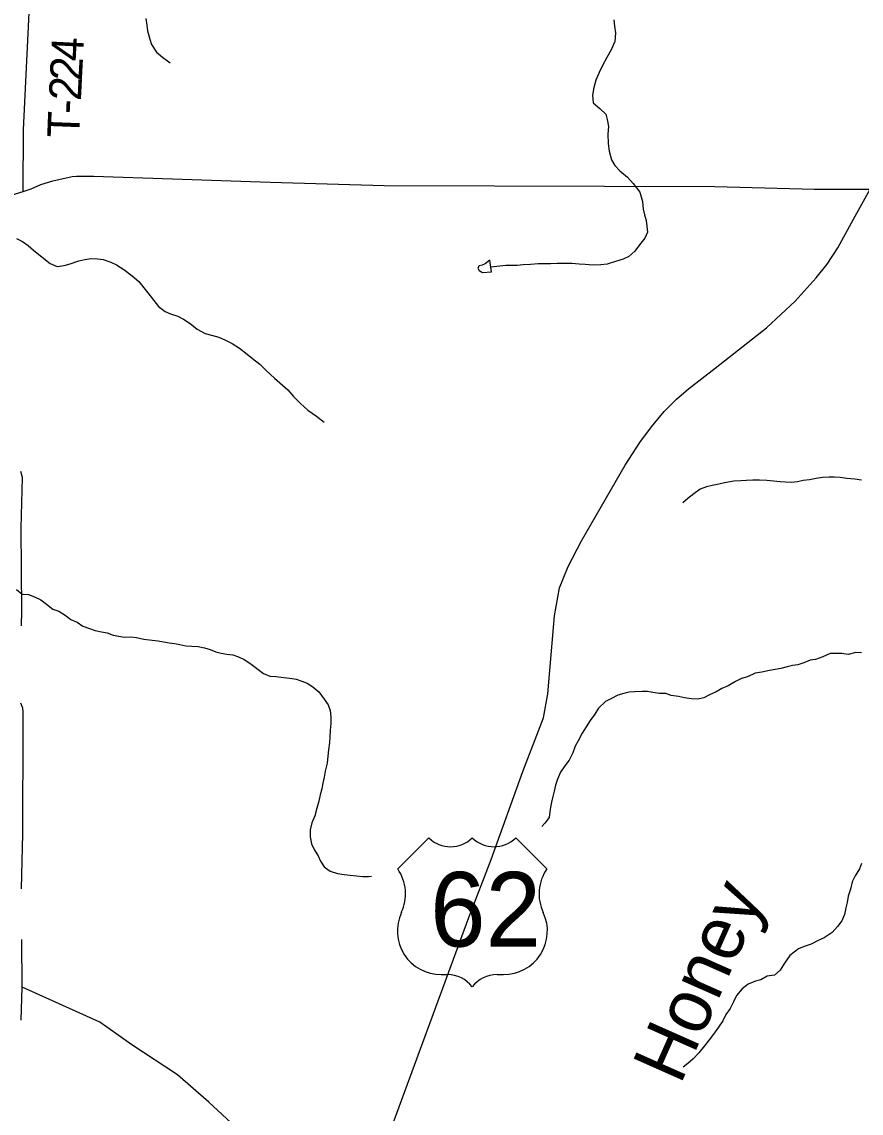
# Model space of a CAD drawing. Extents: x 1759416 to 2214760, y 252598 to 1116833.
# Drawn here: x 2021253 to 2029086, y 858871 to 869058 of the extents above; entities that cross this region are included whole.
import ezdxf

# ---------------------------------------------------------------- set-up
doc = ezdxf.new("R2010")
doc.units = 0
for name, color, linetype in [('GM_X_County_Road', 7, 'Continuous'), ('GM_X_Minor_Lake', 7, 'Continuous'), ('GM_X_Minor_River', 7, 'Continuous'), ('GM_X_Minor_River_Text', 7, 'Continuous'), ('GM_X_Township_Road', 7, 'Continuous'), ('GM_X_Township_Road_Text', 7, 'Continuous'), ('GM_X_US_Location', 7, 'Continuous'), ('GM_X_US_Route', 7, 'Continuous'), ('GM_X_US_Shield', 7, 'Continuous')]:
    doc.layers.add(name, color=color, linetype=linetype)

msp = doc.modelspace()

# ---------------------------------------------------------------- linework, layer by layer
at = {"layer": 'GM_X_County_Road'}
for points in [[(2021249, 863420), (2021254, 863561), (2021246, 864333), (2021259, 864804), (2021243, 864862)], [(2021250, 860965), (2021263, 861477), (2021264, 862482), (2021265, 862616), (2021261, 862650), (2021243, 862698)], [(2021248, 859738), (2021256, 860047), (2021252, 860492)]]:
    msp.add_lwpolyline(points, dxfattribs=at)
at = {"layer": 'GM_X_Minor_Lake'}
for points in [[(2025620, 866832), (2025576, 866800), (2025550, 866788), (2025522, 866780), (2025510, 866758), (2025520, 866736), (2025551, 866718), (2025635, 866724)], [(2025635, 866724), (2025620, 866832)]]:
    msp.add_lwpolyline(points, dxfattribs=at)
at = {"layer": 'GM_X_Minor_River'}
for points in [[(2022409, 869090), (2022421, 869026), (2022426, 868974), (2022448, 868896), (2022462, 868846), (2022511, 868776), (2022565, 868728), (2022637, 868674)], [(2026777, 869077), (2026785, 869019), (2026792, 868955), (2026786, 868876), (2026752, 868798), (2026712, 868726), (2026673, 868650), (2026641, 868585), (2026611, 868515), (2026591, 868445), (2026580, 868375), (2026584, 868303), (2026646, 868249), (2026702, 868197), (2026717, 868145), (2026727, 868081), (2026723, 868010), (2026724, 867922), (2026734, 867852), (2026756, 867770), (2026786, 867718), (2026835, 867666), (2026905, 867608), (2026959, 867550), (2027020, 867468), (2027044, 867382), (2027052, 867308), (2027063, 867258), (2027081, 867204), (2027087, 867152), (2027091, 867094)], [(2027091, 867094), (2027067, 867038), (2027016, 866977), (2026974, 866917), (2026918, 866867), (2026864, 866843), (2026792, 866820), (2026716, 866796), (2026658, 866790), (2026586, 866786), (2026510, 866793), (2026453, 866797), (2026385, 866803), (2026249, 866802), (2026187, 866800), (2026137, 866798), (2026073, 866798), (2026001, 866794), (2025931, 866789), (2025877, 866785), (2025769, 866785), (2025629, 866768)], [(2021203, 867036), (2021258, 867008), (2021312, 866970), (2021362, 866928), (2021442, 866862), (2021517, 866801), (2021583, 866775), (2021647, 866783), (2021705, 866799), (2021785, 866826), (2021841, 866840), (2021897, 866850), (2021961, 866846), (2022013, 866838), (2022085, 866816), (2022138, 866789), (2022206, 866747), (2022282, 866687), (2022344, 866633), (2022417, 866543), (2022463, 866485), (2022528, 866401), (2022592, 866355), (2022642, 866333), (2022710, 866312), (2022762, 866282), (2022823, 866242), (2022889, 866190), (2022965, 866148), (2023023, 866132), (2023091, 866114), (2023154, 866087), (2023216, 866055), (2023284, 866013), (2023356, 865957), (2023407, 865915), (2023475, 865861), (2023533, 865803), (2023610, 865731), (2023662, 865687), (2023734, 865622), (2023789, 865560), (2023853, 865494), (2023923, 865434), (2024002, 865378), (2024074, 865322)], [(2029090, 864780), (2029028, 864788), (2028952, 864796), (2028890, 864804), (2028838, 864807), (2028786, 864807), (2028725, 864805), (2028665, 864795), (2028605, 864783), (2028545, 864775), (2028491, 864765), (2028435, 864759), (2028381, 864761), (2028329, 864763), (2028267, 864769), (2028207, 864775), (2028137, 864781), (2028075, 864779), (2028017, 864775), (2027963, 864773), (2027899, 864769), (2027811, 864754), (2027757, 864742), (2027697, 864730), (2027643, 864718), (2027583, 864696), (2027523, 864652), (2027467, 864608), (2027421, 864568)], [(2021202, 863760), (2021256, 863716), (2021314, 863712), (2021370, 863692), (2021430, 863664), (2021482, 863622), (2021542, 863574), (2021599, 863556), (2021657, 863518), (2021711, 863480), (2021769, 863454), (2021821, 863416), (2021883, 863396), (2021937, 863376), (2021995, 863364), (2022049, 863354), (2022105, 863334), (2022157, 863322), (2022211, 863314), (2022269, 863318), (2022323, 863310), (2022391, 863294), (2022468, 863286), (2022524, 863280), (2022576, 863270), (2022628, 863262), (2022678, 863256), (2022728, 863244), (2022782, 863234), (2022838, 863230), (2022898, 863226), (2022958, 863214), (2023012, 863200), (2023062, 863178), (2023112, 863166), (2023166, 863156), (2023222, 863150), (2023274, 863130), (2023328, 863106), (2023380, 863072), (2023509, 862976), (2023569, 862950), (2023625, 862946), (2023697, 862938), (2023755, 862932), (2023813, 862922), (2023867, 862904), (2023917, 862884), (2023969, 862850), (2024025, 862804), (2024073, 862736), (2024112, 862682), (2024132, 862631), (2024136, 862571), (2024138, 862509), (2024130, 862445), (2024126, 862381), (2024124, 862331), (2024114, 862262), (2024110, 862204), (2024102, 862138), (2024084, 862064), (2024073, 862006), (2024063, 861952), (2024053, 861899), (2024037, 861841), (2024025, 861783), (2024005, 861719), (2023987, 861647), (2023959, 861580), (2023943, 861514), (2023943, 861450), (2023955, 861386), (2023984, 861326), (2024018, 861274), (2024040, 861222), (2024074, 861171), (2024130, 861129)], [(2029090, 863169), (2029036, 863171), (2028966, 863151), (2028906, 863163), (2028798, 863163), (2028728, 863131), (2028660, 863107), (2028610, 863099), (2028552, 863074), (2028496, 863056), (2028446, 863048), (2028394, 863038), (2028336, 863022), (2028284, 863012), (2028230, 863004), (2028160, 862988), (2028096, 862978), (2028026, 862944), (2027970, 862928), (2027912, 862899), (2027846, 862861), (2027786, 862835), (2027734, 862805), (2027670, 862775), (2027618, 862749), (2027558, 862735), (2027504, 862739), (2027438, 862749), (2027382, 862761), (2027314, 862769), (2027262, 862787), (2027203, 862789), (2027141, 862798), (2027091, 862806), (2027041, 862806), (2026971, 862804), (2026921, 862802), (2026871, 862788), (2026815, 862772), (2026751, 862738), (2026699, 862712), (2026635, 862650), (2026599, 862595), (2026557, 862537), (2026482, 862417), (2026446, 862347), (2026416, 862296), (2026396, 862234), (2026360, 862166), (2026320, 862112), (2026280, 862054), (2026252, 861987), (2026234, 861933), (2026222, 861877), (2026210, 861827), (2026196, 861775), (2026184, 861709), (2026173, 861630), (2026135, 861578), (2026105, 861546)], [(2029089, 861200), (2029069, 861150), (2029029, 861087), (2029003, 861029), (2028986, 860963)], [(2024130, 861129), (2024198, 861107), (2024260, 861097), (2024316, 861093), (2024376, 861087), (2024434, 861079), (2024488, 861079), (2024516, 861082)], [(2028986, 860963), (2028966, 860895), (2028954, 860837), (2028944, 860787), (2028932, 860724), (2028906, 860666), (2028866, 860612), (2028816, 860558), (2028742, 860508), (2028686, 860482), (2028618, 860449), (2028554, 860427), (2028500, 860405), (2028420, 860341), (2028372, 860271), (2028330, 860204), (2028278, 860158), (2028210, 860148), (2028150, 860116), (2028100, 860102), (2028032, 860076), (2027974, 860032), (2027922, 859969), (2027894, 859909), (2027864, 859849), (2027824, 859793), (2027795, 859733), (2027755, 859672), (2027709, 859608), (2027669, 859556), (2027625, 859500), (2027571, 859434), (2027519, 859379), (2027467, 859333), (2027425, 859299)]]:
    msp.add_lwpolyline(points, dxfattribs=at)
at = {"layer": 'GM_X_Township_Road'}
for points in [[(2021266, 867474), (2021269, 868049), (2021328, 869276)], [(2019974, 867086), (2020068, 867141), (2020279, 867252), (2020421, 867324), (2020476, 867345), (2020578, 867363), (2020850, 867390), (2020996, 867403), (2021092, 867422), (2021266, 867474), (2021341, 867499), (2021429, 867539), (2021541, 867574), (2021723, 867613), (2021763, 867617), (2021921, 867616), (2022658, 867591), (2023570, 867560), (2024634, 867531), (2027719, 867521), (2028651, 867497), (2029171, 867495)], [(2023246, 858744), (2022998, 858973), (2022705, 859227), (2022280, 859510), (2021980, 859719), (2021256, 860047)]]:
    msp.add_lwpolyline(points, dxfattribs=at)
at = {"layer": 'GM_X_US_Route'}
msp.add_lwpolyline([(2024466, 858093), (2025424, 860697), (2025633, 861239), (2025930, 862061), (2026120, 862561), (2026161, 862784), (2026223, 863514), (2026272, 863773), (2026352, 863975), (2026475, 864213), (2026883, 864921), (2027021, 865132), (2027130, 865279), (2027248, 865422), (2027364, 865535), (2027474, 865633), (2027722, 865825), (2028202, 866201), (2028471, 866451), (2028666, 866668), (2028769, 866797), (2028868, 866949), (2029014, 867216), (2029171, 867495)], dxfattribs=at)
at = {"layer": 'GM_X_US_Shield'}
for p, q in [((2025051, 861441), (2024761, 861151)), ((2026153, 861151), (2025863, 861441)), ((2025167, 860165), (2025225, 860165)), ((2025689, 860165), (2025747, 860165))]:
    msp.add_line(p, q, dxfattribs=at)
for centre, radius, start, end in [((2025254, 861648), 290, 225.573, 314.427), ((2025660, 861648), 290, 225.573, 314.427), ((2024428, 860918), 406, 334.5471, 35.0009), ((2026486, 860918), 406, 144.9991, 205.4529), ((2025163, 860571), 406, 154.8319, 270.6383), ((2025752, 860571), 406, 269.3617, 25.1681), ((2025225, 859875), 290, 36.8699, 90), ((2025689, 859875), 290, 90, 143.1301)]:
    msp.add_arc(centre, radius, start, end, dxfattribs=at)

# ---------------------------------------------------------------- texts
at = {"layer": 'GM_X_Minor_River_Text'}
msp.add_text('Honey', height=500, rotation=66.0473, dxfattribs=at).set_placement((2027398, 859127))
at = {"layer": 'GM_X_Township_Road_Text'}
for s, rotation, p in [('4', 87.0479, (2021823, 868686)), ('2', 87.0638, (2021813, 868502)), ('2', 87.0846, (2021804, 868317)), ('-', 87.1809, (2021798, 868194)), ('T', 87.7752, (2021789, 867971))]:
    msp.add_text(s, height=300, rotation=rotation, dxfattribs=at).set_placement(p)
at = {"layer": 'GM_X_US_Location'}
for s in ['0', '/']:
    msp.add_text(s, height=1, dxfattribs=at).set_placement((2025457, 860769))
msp.add_text('62', height=1, rotation=0, dxfattribs=at).set_placement((2025250, 860562))
at = {"layer": 'GM_X_US_Shield'}
msp.add_text('62', height=696.1, dxfattribs=at).set_placement((2025063, 860426))

doc.saveas('drawing.dxf')
